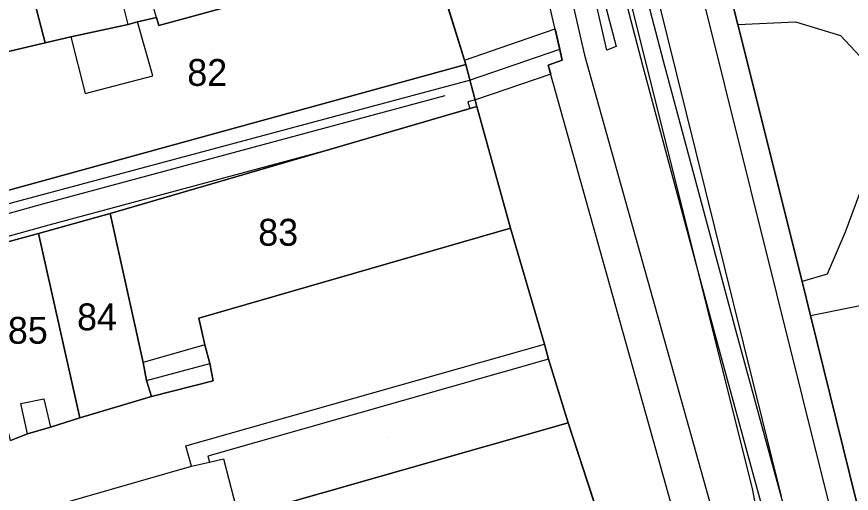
# Model space of a CAD drawing. Extents: x -263423 to -261326, y -1240067 to -1237864.
# Drawn here: x -262885.6 to -262823.4, y -1239538.8 to -1239503.3 of the extents above; entities that cross this region are included whole.
import ezdxf

# ---------------------------------------------------------------- set-up
doc = ezdxf.new("R2010")
doc.units = 0
for name, color, linetype in [('body_kn', 7, 'Continuous'), ('kladpar_druhypozemkov', 7, 'Continuous'), ('kladpar_hranice', 7, 'Continuous'), ('kladpar_parcelnecisla', 7, 'Continuous'), ('kladpar_plochy', 7, 'Continuous'), ('tarchy_linie', 7, 'Continuous'), ('zappar_hrandruhpozemk', 7, 'Continuous')]:
    doc.layers.add(name, color=color, linetype=linetype)

msp = doc.modelspace()

# ---------------------------------------------------------------- linework, layer by layer
at = {"layer": 'body_kn'}
for p, q in [((-262875.18, -1239503.35), (-262875.18, -1239503.35)), ((-262875.18, -1239503.35), (-262875.18, -1239503.35)), ((-262877.29, -1239503.85), (-262877.29, -1239503.85)), ((-262877.29, -1239503.85), (-262877.29, -1239503.85)), ((-262876.59, -1239503.66), (-262876.59, -1239503.66)), ((-262874.99, -1239503.93), (-262874.99, -1239503.93)), ((-262831.86, -1239503.86), (-262831.86, -1239503.86)), ((-262831.86, -1239503.86), (-262831.86, -1239503.86)), ((-262827.57, -1239503.66), (-262827.57, -1239503.66)), ((-262845.47, -1239504.19), (-262845.47, -1239504.19)), ((-262824.2, -1239504.69), (-262824.2, -1239504.69)), ((-262883.47, -1239505.22), (-262883.47, -1239505.22)), ((-262883.47, -1239505.22), (-262883.47, -1239505.22)), ((-262881.56, -1239504.78), (-262881.56, -1239504.78)), ((-262881.56, -1239504.78), (-262881.56, -1239504.78)), ((-262845.13, -1239505.7), (-262845.13, -1239505.7)), ((-262841.62, -1239505.76), (-262841.62, -1239505.76)), ((-262840.93, -1239505.51), (-262840.93, -1239505.51)), ((-262852.23, -1239506.51), (-262852.23, -1239506.51)), ((-262852.23, -1239506.51), (-262852.23, -1239506.51)), ((-262844.94, -1239506.52), (-262844.94, -1239506.52)), ((-262843.28, -1239506.14), (-262843.28, -1239506.14)), ((-262837.39, -1239506.6), (-262837.39, -1239506.6)), ((-262852.12, -1239506.85), (-262852.12, -1239506.85)), ((-262845.98, -1239506.9), (-262845.98, -1239506.9)), ((-262838.91, -1239507), (-262838.91, -1239507)), ((-262875.45, -1239507.68), (-262875.45, -1239507.68)), ((-262845.8, -1239507.56), (-262845.8, -1239507.56)), ((-262851.86, -1239508.01), (-262851.86, -1239508.01)), ((-262880.49, -1239508.99), (-262880.49, -1239508.99)), ((-262853.65, -1239509.15), (-262853.65, -1239509.15)), ((-262851.97, -1239509.63), (-262851.97, -1239509.63)), ((-262851.41, -1239509.48), (-262851.41, -1239509.48)), ((-262851.83, -1239510.13), (-262851.83, -1239510.13)), ((-262851.3, -1239509.97), (-262851.3, -1239509.97)), ((-262851.3, -1239509.97), (-262851.3, -1239509.97)), ((-262862.7, -1239513.29), (-262862.7, -1239513.29)), ((-262883.63, -1239517.2), (-262883.63, -1239517.2)), ((-262878.61, -1239517.92), (-262878.61, -1239517.92)), ((-262878.61, -1239517.92), (-262878.61, -1239517.92)), ((-262883.19, -1239518.79), (-262883.19, -1239518.79)), ((-262848.79, -1239519.03), (-262848.79, -1239519.03)), ((-262883.97, -1239519.42), (-262883.97, -1239519.42)), ((-262823.85, -1239519.31), (-262823.85, -1239519.31)), ((-262825.2, -1239522.46), (-262825.2, -1239522.46)), ((-262827.06, -1239522.99), (-262827.06, -1239522.99)), ((-262872.01, -1239525.73), (-262872.01, -1239525.73)), ((-262826.44, -1239525.53), (-262826.44, -1239525.53)), ((-262826.44, -1239525.53), (-262826.44, -1239525.53)), ((-262833.52, -1239527.04), (-262833.52, -1239527.04)), ((-262832, -1239526.63), (-262832, -1239526.63)), ((-262871.57, -1239527.71), (-262871.57, -1239527.71)), ((-262871.57, -1239527.71), (-262871.57, -1239527.71)), ((-262846.27, -1239527.65), (-262846.27, -1239527.65)), ((-262845.95, -1239528.79), (-262845.95, -1239528.79)), ((-262845.95, -1239528.79), (-262845.95, -1239528.79)), ((-262876.16, -1239529.02), (-262876.16, -1239529.02)), ((-262871.19, -1239529.11), (-262871.19, -1239529.11)), ((-262875.91, -1239530.36), (-262875.91, -1239530.36)), ((-262875.91, -1239530.36), (-262875.91, -1239530.36)), ((-262870.94, -1239530.39), (-262870.94, -1239530.39)), ((-262885.29, -1239532.09), (-262885.29, -1239532.09)), ((-262883.56, -1239531.72), (-262883.56, -1239531.72)), ((-262875.53, -1239531.57), (-262875.53, -1239531.57)), ((-262880.89, -1239533.14), (-262880.89, -1239533.14)), ((-262880.89, -1239533.14), (-262880.89, -1239533.14)), ((-262883.06, -1239533.83), (-262883.06, -1239533.83)), ((-262844.5, -1239533.52), (-262844.5, -1239533.52)), ((-262884.78, -1239534.33), (-262884.78, -1239534.33)), ((-262884.78, -1239534.33), (-262884.78, -1239534.33)), ((-262872.99, -1239535.22), (-262872.99, -1239535.22)), ((-262871.34, -1239535.99), (-262871.34, -1239535.99)), ((-262871.21, -1239536.44), (-262871.21, -1239536.44)), ((-262870.19, -1239536.19), (-262870.19, -1239536.19)), ((-262872.55, -1239536.75), (-262872.55, -1239536.75)), ((-262830.77, -1239538.52), (-262830.77, -1239538.52))]:
    msp.add_line(p, q, dxfattribs=at)
at = {"layer": 'kladpar_druhypozemkov'}
for p, q in [((-262871.07, -1239505.73), (-262871.07, -1239505.73)), ((-262866.47, -1239518.53), (-262866.47, -1239518.53)), ((-262879.77, -1239524.43), (-262879.77, -1239524.43)), ((-262885.07, -1239525.73), (-262885.07, -1239525.73)), ((-262857.89, -1239534.62), (-262857.89, -1239534.62))]:
    msp.add_line(p, q, dxfattribs=at)
at = {"layer": 'kladpar_hranice'}
for points in [[(-262831.45, -1239574.99), (-262831.96, -1239573.46), (-262832.77, -1239570.71), (-262834.16, -1239565.74), (-262835.86, -1239560.25), (-262836.49, -1239558.34), (-262840.53, -1239545.7), (-262841.03, -1239544.11), (-262844.5, -1239533.52), (-262845.95, -1239528.79), (-262846.27, -1239527.65), (-262848.79, -1239519.03), (-262851.3, -1239509.97), (-262852.12, -1239506.85), (-262854.74, -1239498.4), (-262854.23, -1239498.28), (-262855.74, -1239491.83), (-262856.44, -1239488.96), (-262858.01, -1239482.69), (-262859.05, -1239477.91), (-262859.61, -1239474.59), (-262861.46, -1239466.35), (-262862.51, -1239461.88)], [(-262777.42, -1239536.99), (-262780.58, -1239543.13), (-262786.28, -1239544.75), (-262794.97, -1239547.22), (-262801.09, -1239548.96), (-262814.4, -1239552.74), (-262820.61, -1239549.15), (-262826.44, -1239525.53), (-262827.06, -1239522.99), (-262831.86, -1239503.86), (-262832.32, -1239501.97), (-262836.94, -1239483.19), (-262833.19, -1239476.89), (-262825.47, -1239474.72), (-262823.38, -1239474.13), (-262815.03, -1239471.78), (-262812.9, -1239471.19), (-262806.51, -1239469.39), (-262799.94, -1239472.77), (-262793.39, -1239491.37), (-262792.76, -1239493.2), (-262786.35, -1239511.54), (-262785.49, -1239513.95), (-262777.42, -1239536.99)], [(-262780.58, -1239543.13), (-262777.42, -1239536.99), (-262785.49, -1239513.95), (-262786.35, -1239511.54), (-262792.76, -1239493.2), (-262793.39, -1239491.37), (-262799.94, -1239472.77), (-262806.51, -1239469.39), (-262812.9, -1239471.19), (-262815.03, -1239471.78), (-262823.38, -1239474.13), (-262825.47, -1239474.72), (-262833.19, -1239476.89), (-262836.94, -1239483.19), (-262832.32, -1239501.97), (-262831.86, -1239503.86), (-262827.06, -1239522.99), (-262826.44, -1239525.53), (-262820.61, -1239549.15), (-262814.4, -1239552.74), (-262801.09, -1239548.96), (-262794.97, -1239547.22), (-262786.28, -1239544.75), (-262780.58, -1239543.13)], [(-262858.01, -1239482.69), (-262856.44, -1239488.96), (-262855.74, -1239491.83), (-262854.23, -1239498.28), (-262854.74, -1239498.4), (-262874.99, -1239503.93), (-262875.18, -1239503.35), (-262876.59, -1239503.66), (-262877.29, -1239503.85), (-262881.56, -1239504.78), (-262883.47, -1239505.22), (-262884.42, -1239501.58), (-262885.1, -1239498.96), (-262897.42, -1239502.22), (-262900.81, -1239503.15), (-262901.82, -1239500.28), (-262904.62, -1239501.16), (-262906.29, -1239496.32), (-262906.75, -1239494.15), (-262879.43, -1239487.12), (-262858.01, -1239482.69)], [(-262883.47, -1239505.22), (-262881.56, -1239504.78), (-262877.29, -1239503.85), (-262876.59, -1239503.66), (-262875.18, -1239503.35), (-262874.99, -1239503.93), (-262854.74, -1239498.4), (-262852.12, -1239506.85), (-262887.91, -1239516.66), (-262890.49, -1239506.9), (-262889.09, -1239506.53), (-262883.47, -1239505.22)], [(-262885.1, -1239498.96), (-262884.42, -1239501.58), (-262883.47, -1239505.22), (-262889.09, -1239506.53), (-262890.49, -1239506.9), (-262891.83, -1239507.22), (-262895.72, -1239508.28), (-262897.42, -1239502.22), (-262885.1, -1239498.96)], [(-262887.91, -1239516.66), (-262852.12, -1239506.85), (-262851.3, -1239509.97), (-262878.61, -1239517.92), (-262883.97, -1239519.42), (-262889.45, -1239520.92), (-262899.47, -1239523.23), (-262909.55, -1239526.17), (-262913.7, -1239527.1), (-262917.14, -1239528.13), (-262926.24, -1239530.63), (-262943.25, -1239535.42), (-262945.27, -1239531.91), (-262917.77, -1239524.66), (-262911.39, -1239523.04), (-262905.2, -1239521.44), (-262904.63, -1239521.29), (-262887.91, -1239516.66)], [(-262851.3, -1239509.97), (-262848.79, -1239519.03), (-262872.01, -1239525.73), (-262871.57, -1239527.71), (-262871.19, -1239529.11), (-262870.94, -1239530.39), (-262875.53, -1239531.57), (-262875.91, -1239530.36), (-262876.16, -1239529.02), (-262878.61, -1239517.92), (-262851.3, -1239509.97)], [(-262878.61, -1239517.92), (-262876.16, -1239529.02), (-262875.91, -1239530.36), (-262875.53, -1239531.57), (-262880.89, -1239533.14), (-262883.97, -1239519.42), (-262878.61, -1239517.92)], [(-262886.06, -1239534.83), (-262884.78, -1239534.33), (-262883.06, -1239533.83), (-262880.89, -1239533.14), (-262875.53, -1239531.57), (-262870.94, -1239530.39), (-262871.19, -1239529.11), (-262871.57, -1239527.71), (-262872.01, -1239525.73), (-262848.79, -1239519.03), (-262846.27, -1239527.65), (-262845.95, -1239528.79), (-262844.5, -1239533.52), (-262869.06, -1239540.52), (-262895.92, -1239548.22)], [(-262880.89, -1239533.14), (-262883.06, -1239533.83), (-262884.78, -1239534.33), (-262886.06, -1239534.83), (-262889.45, -1239520.92), (-262883.97, -1239519.42), (-262880.89, -1239533.14)], [(-262869.06, -1239540.52), (-262844.5, -1239533.52), (-262841.03, -1239544.11), (-262840.53, -1239545.7), (-262836.49, -1239558.34), (-262849.7, -1239561.9), (-262861.12, -1239565.66), (-262879.23, -1239570.41), (-262884.4, -1239571.98), (-262891.48, -1239573.92), (-262893.14, -1239574.42), (-262895.06, -1239574.86), (-262928.43, -1239583.67), (-262932.09, -1239572.75), (-262933.04, -1239569.94), (-262936.63, -1239559.6), (-262926.55, -1239556.66), (-262923.3, -1239555.79), (-262917.99, -1239554.32), (-262895.92, -1239548.22), (-262869.06, -1239540.52)]]:
    msp.add_lwpolyline(points, dxfattribs=at)
at = {"layer": 'kladpar_plochy'}
for p, q in [((-262852.12, -1239506.85), (-262854.74, -1239498.4)), ((-262832.32, -1239501.97), (-262831.86, -1239503.86)), ((-262831.86, -1239503.86), (-262827.06, -1239522.99)), ((-262851.3, -1239509.97), (-262852.12, -1239506.85)), ((-262848.79, -1239519.03), (-262851.3, -1239509.97)), ((-262846.27, -1239527.65), (-262848.79, -1239519.03)), ((-262827.06, -1239522.99), (-262826.44, -1239525.53)), ((-262826.44, -1239525.53), (-262820.61, -1239549.15)), ((-262845.95, -1239528.79), (-262846.27, -1239527.65)), ((-262844.5, -1239533.52), (-262845.95, -1239528.79)), ((-262841.03, -1239544.11), (-262844.5, -1239533.52))]:
    msp.add_line(p, q, dxfattribs=at)
for points in [[(-262777.42, -1239536.99), (-262780.58, -1239543.13), (-262786.28, -1239544.75), (-262794.97, -1239547.22), (-262801.09, -1239548.96), (-262814.4, -1239552.74), (-262820.61, -1239549.15), (-262826.44, -1239525.53), (-262827.06, -1239522.99), (-262831.86, -1239503.86), (-262832.32, -1239501.97), (-262836.94, -1239483.19), (-262833.19, -1239476.89), (-262825.47, -1239474.72), (-262823.38, -1239474.13), (-262815.03, -1239471.78), (-262812.9, -1239471.19), (-262806.51, -1239469.39), (-262799.94, -1239472.77), (-262793.39, -1239491.37), (-262792.76, -1239493.2), (-262786.35, -1239511.54), (-262785.49, -1239513.95)], [(-262858.01, -1239482.69), (-262856.44, -1239488.96), (-262855.74, -1239491.83), (-262854.23, -1239498.28), (-262854.74, -1239498.4), (-262874.99, -1239503.93), (-262875.18, -1239503.35), (-262876.59, -1239503.66), (-262877.29, -1239503.85), (-262881.56, -1239504.78), (-262883.47, -1239505.22), (-262884.42, -1239501.58), (-262885.1, -1239498.96), (-262897.42, -1239502.22), (-262900.81, -1239503.15), (-262901.82, -1239500.28), (-262904.62, -1239501.16), (-262906.29, -1239496.32), (-262906.75, -1239494.15), (-262879.43, -1239487.12)], [(-262883.47, -1239505.22), (-262881.56, -1239504.78), (-262877.29, -1239503.85), (-262876.59, -1239503.66), (-262875.18, -1239503.35), (-262874.99, -1239503.93), (-262854.74, -1239498.4), (-262852.12, -1239506.85), (-262887.91, -1239516.66), (-262890.49, -1239506.9), (-262889.09, -1239506.53)], [(-262885.1, -1239498.96), (-262884.42, -1239501.58), (-262883.47, -1239505.22), (-262889.09, -1239506.53), (-262890.49, -1239506.9), (-262891.83, -1239507.22), (-262895.72, -1239508.28), (-262897.42, -1239502.22)], [(-262887.91, -1239516.66), (-262852.12, -1239506.85), (-262851.3, -1239509.97), (-262878.61, -1239517.92), (-262883.97, -1239519.42), (-262889.45, -1239520.92), (-262899.47, -1239523.23), (-262909.55, -1239526.17), (-262913.7, -1239527.1), (-262917.14, -1239528.13), (-262926.24, -1239530.63), (-262943.25, -1239535.42), (-262945.27, -1239531.91), (-262917.77, -1239524.66), (-262911.39, -1239523.04), (-262905.2, -1239521.44), (-262904.63, -1239521.29)], [(-262851.3, -1239509.97), (-262848.79, -1239519.03), (-262872.01, -1239525.73), (-262871.57, -1239527.71), (-262871.19, -1239529.11), (-262870.94, -1239530.39), (-262875.53, -1239531.57), (-262875.91, -1239530.36), (-262876.16, -1239529.02), (-262878.61, -1239517.92)], [(-262878.61, -1239517.92), (-262876.16, -1239529.02), (-262875.91, -1239530.36), (-262875.53, -1239531.57), (-262880.89, -1239533.14), (-262883.97, -1239519.42)], [(-262880.89, -1239533.14), (-262883.06, -1239533.83), (-262884.78, -1239534.33), (-262886.06, -1239534.83), (-262889.45, -1239520.92), (-262883.97, -1239519.42)], [(-262869.06, -1239540.52), (-262844.5, -1239533.52), (-262841.03, -1239544.11), (-262840.53, -1239545.7), (-262836.49, -1239558.34), (-262849.7, -1239561.9), (-262861.12, -1239565.66), (-262879.23, -1239570.41), (-262884.4, -1239571.98), (-262891.48, -1239573.92), (-262893.14, -1239574.42), (-262895.06, -1239574.86), (-262928.43, -1239583.67), (-262932.09, -1239572.75), (-262933.04, -1239569.94), (-262936.63, -1239559.6), (-262926.55, -1239556.66), (-262923.3, -1239555.79), (-262917.99, -1239554.32), (-262895.92, -1239548.22)]]:
    msp.add_lwpolyline(points, close=True, dxfattribs=at)
msp.add_lwpolyline([(-262886.06, -1239534.83), (-262884.78, -1239534.33), (-262883.06, -1239533.83), (-262880.89, -1239533.14), (-262875.53, -1239531.57), (-262870.94, -1239530.39), (-262871.19, -1239529.11), (-262871.57, -1239527.71), (-262872.01, -1239525.73), (-262848.79, -1239519.03), (-262846.27, -1239527.65), (-262845.95, -1239528.79), (-262844.5, -1239533.52), (-262869.06, -1239540.52), (-262895.92, -1239548.22)], dxfattribs=at)
at = {"layer": 'tarchy_linie'}
for points in [[(-263002.97, -1238844.59), (-262980.25, -1238906.63), (-262945.58, -1239009.09), (-262938.29, -1239035.86), (-262916.38, -1239115.82), (-262894.12, -1239198.57), (-262876.1, -1239267.26), (-262891.06, -1239270.91), (-262884.2, -1239310.37), (-262877, -1239350.49), (-262869.73, -1239390.34), (-262861.27, -1239427.46), (-262857.92, -1239442.13), (-262856.51, -1239448.31), (-262843.28, -1239506.14), (-262818.17, -1239595.69)], [(-262823.03, -1239560.07), (-262828.03, -1239541.17), (-262832, -1239526.63), (-262837.39, -1239506.6), (-262841.48, -1239490.91), (-262845.09, -1239476.09), (-262852.63, -1239446.01), (-262852.91, -1239441.33), (-262856.62, -1239422.41), (-262858.01, -1239417.71), (-262862.05, -1239416.38), (-262868.07, -1239389.96), (-262875.38, -1239350.2), (-262882.58, -1239310.08), (-262887.56, -1239281.44), (-262887.66, -1239277.56), (-262887.4, -1239271.82)], [(-262820.83, -1239596.57), (-262845.98, -1239506.9), (-262844.94, -1239506.52), (-262858.17, -1239448.69), (-262859.58, -1239442.51), (-262862.93, -1239427.84), (-262865.23, -1239417.72), (-262868.66, -1239412.25), (-262869.63, -1239409.04), (-262873.55, -1239390.07)], [(-262819.18, -1239581.91), (-262824.12, -1239562.12), (-262829.55, -1239541.58), (-262833.52, -1239527.04), (-262838.91, -1239507), (-262843.01, -1239491.3), (-262846.62, -1239476.47), (-262854.19, -1239446.25), (-262854.48, -1239441.53), (-262858.15, -1239422.79), (-262859.29, -1239418.95), (-262863.47, -1239417.57), (-262867.21, -1239411.59), (-262868.1, -1239408.65), (-262872.01, -1239389.76)], [(-262849.17, -1239472.78), (-262844.54, -1239491.69), (-262840.93, -1239505.51), (-262841.62, -1239505.76), (-262849.17, -1239472.78)], [(-262852.23, -1239506.51), (-262845.47, -1239504.19), (-262845.13, -1239505.7), (-262844.94, -1239506.52), (-262845.98, -1239506.9), (-262845.8, -1239507.56), (-262851.41, -1239509.48), (-262851.97, -1239509.63), (-262851.83, -1239510.13), (-262862.7, -1239513.29), (-262883.19, -1239518.79), (-262897.52, -1239522.78), (-262899.47, -1239523.23), (-262906.54, -1239525.29), (-262910.28, -1239526.33), (-262913.7, -1239527.1), (-262917.14, -1239528.13), (-262926.24, -1239530.63)], [(-262946.94, -1239533.4), (-262921.61, -1239526.68), (-262851.86, -1239508.01), (-262845.13, -1239505.7)], [(-262917.77, -1239524.66), (-262911.39, -1239523.04), (-262905.2, -1239521.44), (-262904.63, -1239521.29), (-262887.91, -1239516.66), (-262852.12, -1239506.85), (-262852.23, -1239506.51)], [(-262945.35, -1239534.23), (-262913.33, -1239525.47), (-262883.63, -1239517.2), (-262853.65, -1239509.15)]]:
    msp.add_lwpolyline(points, dxfattribs=at)
at = {"layer": 'zappar_hrandruhpozemk'}
for p, q in [((-262845.79, -1239469.67), (-262828.63, -1239539.01)), ((-262877.29, -1239503.85), (-262878.17, -1239500.15)), ((-262875.18, -1239503.35), (-262876.13, -1239500.04)), ((-262875.45, -1239507.68), (-262876.59, -1239503.66)), ((-262831.86, -1239503.86), (-262827.57, -1239503.66)), ((-262827.57, -1239503.66), (-262824.2, -1239504.69)), ((-262881.56, -1239504.78), (-262880.49, -1239508.99)), ((-262880.49, -1239508.99), (-262875.45, -1239507.68)), ((-262871.57, -1239527.71), (-262876.16, -1239529.02)), ((-262845.95, -1239528.79), (-262871.34, -1239535.99)), ((-262875.91, -1239530.36), (-262871.19, -1239529.11)), ((-262885.29, -1239532.09), (-262883.56, -1239531.72)), ((-262884.78, -1239534.33), (-262885.29, -1239532.09)), ((-262883.56, -1239531.72), (-262883.06, -1239533.83)), ((-262871.34, -1239535.99), (-262871.21, -1239536.44)), ((-262897.12, -1239543.76), (-262872.55, -1239536.75))]:
    msp.add_line(p, q, dxfattribs=at)
for points in [[(-262861.04, -1239417.43), (-262830.77, -1239538.52), (-262830.57, -1239539.61), (-262830.95, -1239542.92)], [(-262842.45, -1239469.8), (-262821.27, -1239554.78), (-262807.74, -1239608.23)], [(-262824.2, -1239504.69), (-262822.01, -1239507.01), (-262820.81, -1239509.18), (-262820.66, -1239511.01), (-262821.9, -1239514.04), (-262823.85, -1239519.31), (-262825.2, -1239522.46), (-262827.06, -1239522.99)], [(-262826.44, -1239525.53), (-262820.27, -1239524.28), (-262819.39, -1239527.51), (-262819.92, -1239527.66)], [(-262872.55, -1239536.75), (-262872.99, -1239535.22), (-262846.27, -1239527.65)], [(-262872.55, -1239536.75), (-262871.21, -1239536.44), (-262870.19, -1239536.19), (-262869.06, -1239540.52)]]:
    msp.add_lwpolyline(points, dxfattribs=at)

# ---------------------------------------------------------------- texts
at = {"layer": 'kladpar_parcelnecisla'}
for s, p in [('82', (-262872.876, -1239508.43)), ('83', (-262867.592, -1239520.33)), ('84', (-262881.09, -1239526.63)), ('85', (-262886.245, -1239527.63))]:
    msp.add_text(s, height=2, dxfattribs=at).set_placement(p)

doc.saveas('drawing.dxf')
